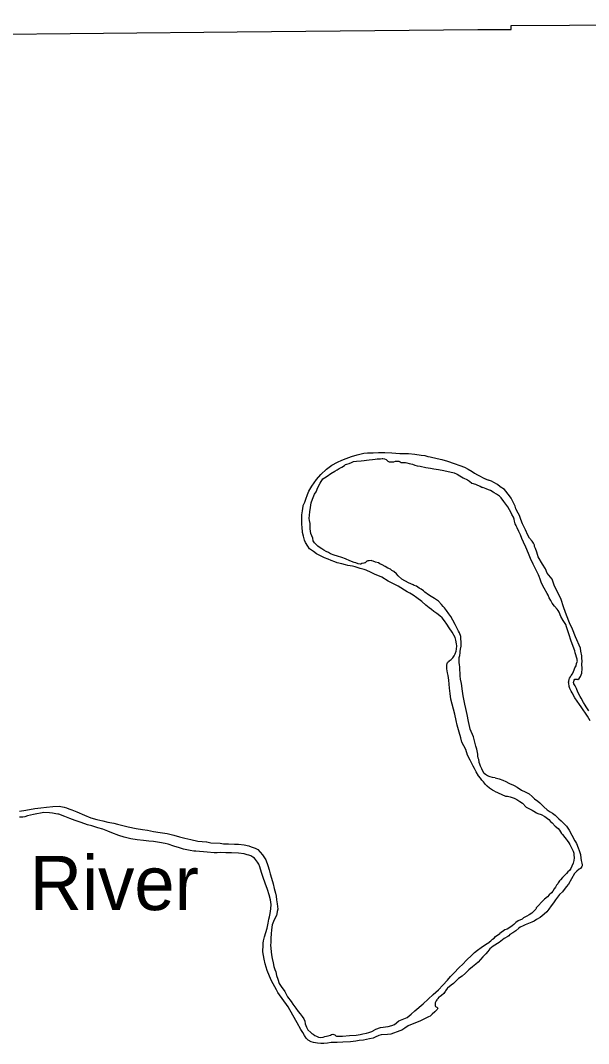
# Model space of a CAD drawing. Extents: x -83719 to 153526, y -11835 to 11446.
# Drawn here: x 14269.8 to 14454.2, y -1525.2 to -1193.1 of the extents above; entities that cross this region are included whole.
import ezdxf

# ---------------------------------------------------------------- set-up
doc = ezdxf.new("R2010")
doc.units = 0
doc.layers.add('Level 2', color=7, linetype='Continuous')
doc.layers.add('Level 9', color=7, linetype='Continuous')

msp = doc.modelspace()

# ---------------------------------------------------------------- linework, layer by layer
at = {"layer": 'Level 2'}
for points in [[(13802.67, -1198.47), (13812.51, -1198.12), (13816.25, -1198.16), (13898.86, -1197.28), (13902.86, -1197.19), (13991.33, -1196.11), (14078.01, -1195.34), (14164.64, -1196.11), (14253.32, -1197.6), (14340.23, -1196.74), (14418.31, -1196.02)], [(13802.67, -1198.47), (13812.51, -1198.12), (13816.25, -1198.16), (13898.86, -1197.28), (13902.86, -1197.19), (13991.33, -1196.11), (14078.01, -1195.34), (14164.64, -1196.11), (14253.32, -1197.6), (14340.23, -1196.74), (14418.31, -1196.02)], [(14418.31, -1196.02), (14429.09, -1195.98), (14429.11, -1194.68), (14504.93, -1194.3), (14506.39, -1194.11), (14589.66, -1193.49), (14591.59, -1193.47), (14647.13, -1193.09)], [(14418.31, -1196.02), (14429.09, -1195.98), (14429.11, -1194.68), (14504.93, -1194.3), (14506.39, -1194.11), (14589.66, -1193.49), (14591.59, -1193.47), (14646.34, -1193.09)]]:
    msp.add_lwpolyline(points, dxfattribs=at)
at = {"layer": 'Level 9'}
for points in [[(14361.61, -1350.73), (14361.64, -1350.53), (14362.12, -1349.48), (14362.46, -1348.54), (14362.96, -1346.96), (14363.47, -1345.85), (14364.4, -1344.29), (14365.91, -1342.15), (14367.28, -1340.49), (14369.2, -1338.78), (14370.94, -1337.5), (14372.71, -1336.46), (14374.2, -1335.86), (14375.59, -1335.3), (14377.3, -1334.62), (14379.15, -1334.05), (14381.34, -1333.6), (14382.47, -1333.48), (14384.27, -1333.4), (14386.1, -1333.39), (14388.13, -1333.35), (14390.36, -1333.47), (14392.97, -1333.71), (14394.33, -1333.65), (14395.79, -1333.61), (14397.83, -1333.87), (14399.9, -1334.19), (14401.04, -1334.33), (14402.01, -1334.61), (14402.78, -1334.79), (14405.09, -1335.28), (14406.59, -1335.64), (14408.4, -1336.11), (14410.62, -1336.96), (14412.43, -1337.55), (14413.98, -1338.12), (14415.16, -1338.76), (14416.5, -1339.53), (14417.21, -1340.02), (14418.16, -1340.56), (14419.1, -1341.04), (14419.85, -1341.49), (14420.62, -1341.88), (14420.79, -1341.94), (14420.99, -1342.04), (14421.76, -1342.32)], [(14378.7, -1369.17), (14378.1, -1369.02), (14376.76, -1368.52), (14375.31, -1367.91), (14374.1, -1367.44), (14372.73, -1367), (14371.66, -1366.69), (14370.45, -1366.19), (14369.87, -1365.83), (14369.03, -1365.45), (14368.36, -1365.06), (14367.61, -1364.65), (14367.07, -1364.26), (14366.36, -1363.71), (14365.78, -1363.22), (14365.31, -1362.69), (14364.82, -1361.97), (14364.77, -1361.17), (14364.42, -1360.44), (14364.07, -1359.58), (14363.87, -1358.12), (14363.85, -1357.12), (14363.83, -1356.38), (14363.68, -1355.39), (14363.6, -1354.72), (14363.67, -1353.65), (14363.78, -1352.55), (14363.95, -1351.24), (14364.22, -1349.67), (14364.59, -1348.52), (14365.32, -1346.87), (14365.77, -1346.09), (14366.4, -1344.71), (14367.14, -1343.33), (14368.01, -1341.94), (14368.53, -1341.53), (14369.35, -1341.04), (14370.6, -1340.18), (14371.88, -1339.45), (14372.64, -1338.93), (14373.33, -1338.58), (14374.12, -1338.13), (14375, -1337.51), (14375.33, -1337.2), (14375.73, -1337.16), (14376.49, -1336.95), (14377.25, -1336.59), (14377.94, -1336.25), (14378.9, -1336.16), (14380.37, -1336.09), (14381.39, -1335.97), (14382.12, -1335.85), (14383.05, -1335.7), (14384.12, -1335.64), (14385.01, -1335.52), (14385.65, -1335.44), (14386.18, -1335.43), (14386.71, -1335.38), (14387.27, -1335.3), (14387.51, -1335.3), (14388.01, -1335.39), (14388.51, -1335.58), (14388.51, -1335.61), (14388.85, -1335.94), (14389.06, -1336.13), (14389.46, -1336.36), (14390.06, -1336.41), (14390.4, -1336.4), (14390.99, -1336.32), (14391.56, -1336.18), (14392.09, -1336.1), (14392.69, -1336.12), (14393.09, -1336.41), (14393.36, -1336.54), (14393.9, -1336.63), (14394.3, -1336.62), (14394.86, -1336.61), (14395.2, -1336.66), (14396, -1336.91), (14397.04, -1337.12), (14397.84, -1337.47), (14398.58, -1337.66), (14399.62, -1337.77), (14401.46, -1338.23), (14402.96, -1338.4), (14404, -1338.61), (14405.47, -1338.84), (14407.24, -1339.14), (14410.59, -1339.96), (14411.53, -1340.34), (14412.44, -1340.89), (14413.55, -1341.57), (14414.97, -1342.24), (14415.61, -1342.69), (14416.39, -1343.24), (14417.53, -1343.65), (14418.23, -1343.93), (14419.01, -1344.22), (14419.61, -1344.54), (14419.86, -1344.68)], [(14425.35, -1347.51), (14424.31, -1346.81), (14423.64, -1346.43), (14423.24, -1346.19), (14422.42, -1345.65), (14421.7, -1345.48), (14421.01, -1345.18), (14419.86, -1344.68)], [(14426.93, -1345.37), (14425.58, -1344.49), (14424.62, -1343.74), (14423.46, -1343.05), (14422.75, -1342.65), (14421.76, -1342.32)], [(14438.85, -1375.39), (14438.53, -1374.49), (14438.19, -1373.63), (14438.01, -1373.1), (14437.6, -1372.2), (14437.06, -1371.28), (14436.23, -1369.55), (14435.41, -1367.8), (14434.68, -1366.08), (14433.92, -1364.12), (14433.07, -1362.43), (14432.58, -1361.27), (14432.1, -1360.08), (14431.65, -1359.02), (14431.03, -1357.79), (14430.72, -1357.13), (14430.69, -1357.03), (14430.45, -1356.5), (14430.24, -1355.6), (14430.06, -1355.01), (14429.82, -1354.34), (14429.37, -1353.48), (14428.96, -1352.69), (14428.59, -1351.96), (14428.04, -1350.97), (14427.43, -1350.08), (14426.78, -1349.22), (14425.87, -1348.06), (14425.35, -1347.51)], [(14454.34, -1417.18), (14453.49, -1415.89), (14453.15, -1415.36), (14452.6, -1414.5), (14451.78, -1413.11), (14451.48, -1412.58), (14450.72, -1411.19), (14450.3, -1409.93), (14449.86, -1409.04), (14449.48, -1408.41), (14449.41, -1408.21), (14449.38, -1408.08), (14449.44, -1407.58), (14449.6, -1407.21), (14449.73, -1406.91), (14449.86, -1406.87), (14450.43, -1406.96), (14450.73, -1406.99), (14451.15, -1406.69), (14451.64, -1406.04), (14452.02, -1404.94), (14452.1, -1403.5), (14452.05, -1402.1), (14452.1, -1401.07), (14452.05, -1400.07), (14452.01, -1399.37), (14451.72, -1397.87), (14451.64, -1396.84), (14449.95, -1393.23), (14449.05, -1390.74), (14448.05, -1388.62), (14447.05, -1386.17), (14446.25, -1383.81), (14445.24, -1380.73), (14444.08, -1378.51), (14443.08, -1376.39), (14442.39, -1374.5), (14441.85, -1373.77), (14440.83, -1372.52), (14440.24, -1371.06), (14439.29, -1369.54), (14437.92, -1367.16), (14437.4, -1365.74), (14437.05, -1364.54), (14436.71, -1363.85), (14436.67, -1363.41), (14436.33, -1362.75), (14435.95, -1362.09), (14435.11, -1361.1), (14434.56, -1360.14), (14433.74, -1358.49), (14432.81, -1356.53), (14432.29, -1355.14), (14431.77, -1353.78), (14431.39, -1352.99), (14430.67, -1351.59), (14430.4, -1350.77), (14429.71, -1349.44), (14429.37, -1348.55), (14429.13, -1348.12), (14428.58, -1347.42), (14428.18, -1346.9), (14427.4, -1345.94), (14426.93, -1345.37)], [(14423.67, -1443.25), (14423, -1442.99), (14422.09, -1442.35), (14421.27, -1441.63), (14420.73, -1441.07), (14420.18, -1440.29), (14419.63, -1439.7), (14419.12, -1439.04), (14418.5, -1438.25), (14417.71, -1437.04), (14417.18, -1435.91), (14416.8, -1435.19), (14416.21, -1434.07), (14415.76, -1433.17), (14414.96, -1431.56), (14414.42, -1429.77), (14413.13, -1427.32), (14412.73, -1425.93), (14412.19, -1424.07), (14411.54, -1421.82), (14411.24, -1420.32), (14410.83, -1418.26), (14410.36, -1416.64), (14409.56, -1413.45), (14409.28, -1411.52), (14409.14, -1409.86), (14408.92, -1407.19), (14408.8, -1406.49), (14408.62, -1405.73), (14408.47, -1404.9), (14408.27, -1403.6), (14408.26, -1402.87), (14408.28, -1402.4), (14408.33, -1401.86), (14408.46, -1401.53), (14408.69, -1401.25), (14408.95, -1401.05), (14409.01, -1400.98), (14409.6, -1400.5), (14410.19, -1399.99), (14410.64, -1399.34), (14410.89, -1398.7), (14411.21, -1397.79), (14411.39, -1397.19), (14411.5, -1396.15), (14411.39, -1395.42), (14411.13, -1394.26), (14410.88, -1393.39), (14410.01, -1391.71), (14408.97, -1390.23), (14408.25, -1389.05), (14407.49, -1387.96), (14406.71, -1387.05), (14405.93, -1386.36), (14405.01, -1385.65), (14404.06, -1384.97), (14403.28, -1384.32), (14402.5, -1383.77), (14401.42, -1382.86), (14400.09, -1381.72), (14398.44, -1380.52), (14397.32, -1379.64), (14396.24, -1379.03), (14395.33, -1378.52), (14392.42, -1376.71), (14391.35, -1376.14), (14389.22, -1375.12), (14387.13, -1373.79), (14384.71, -1372.78), (14383.67, -1372.3), (14382.09, -1371.54), (14381.38, -1371.28), (14380.95, -1371.23), (14380.14, -1371.04), (14379.41, -1370.79), (14378.43, -1370.45), (14377.6, -1370.27), (14376.89, -1370.18), (14376.09, -1370), (14375.32, -1369.82), (14374.15, -1369.51), (14372.61, -1369.11), (14371.9, -1368.86), (14370.66, -1368.42), (14369.69, -1368), (14368.48, -1367.53), (14367.4, -1367.02), (14365.95, -1366.25), (14364.9, -1365.51), (14363.68, -1364.6), (14363.07, -1363.75), (14362.41, -1362.56), (14362.02, -1361.77), (14361.7, -1360.54), (14361.43, -1359.28), (14361.23, -1357.48), (14361.18, -1356.84), (14361.15, -1355.61), (14361.21, -1353.57), (14361.34, -1352.27), (14361.61, -1350.73)], [(14423.88, -1438.97), (14423.08, -1438.85), (14422.24, -1438.57), (14421.4, -1438.26), (14420.82, -1437.9), (14420.35, -1437.54), (14420.35, -1437.51), (14419.93, -1436.79), (14419.55, -1435.99), (14419.16, -1435.17), (14418.95, -1434.51), (14418.77, -1433.94), (14418.7, -1433.78), (14418.58, -1432.98), (14418.44, -1432.58), (14418.33, -1431.85), (14418.24, -1431.22), (14417.94, -1429.65), (14417.69, -1428.66), (14416.85, -1425.61), (14415.8, -1423.16), (14415.72, -1422.56), (14415.25, -1420.7), (14414.86, -1418.37), (14414.42, -1416.41), (14414.05, -1415.02), (14413.56, -1412.36), (14413.33, -1410.86), (14412.94, -1408.3), (14412.71, -1406.97), (14412.55, -1405.81), (14412.42, -1403.01), (14412.34, -1402.14), (14412.26, -1401.58), (14412.18, -1400.88), (14412.25, -1399.87), (14412.41, -1399.27), (14412.52, -1398.33), (14412.58, -1397.96), (14412.69, -1397.19), (14412.84, -1396.16), (14412.92, -1395.32), (14412.91, -1394.95), (14412.81, -1393.69), (14412.73, -1393.09), (14412.38, -1391.93), (14412.06, -1391.33), (14411.47, -1390.24), (14410.95, -1389.22), (14410.19, -1387.77), (14409.53, -1386.55), (14408.91, -1385.73), (14408.15, -1384.61), (14407.43, -1383.79), (14407.09, -1383.3), (14406.48, -1382.71), (14405.55, -1381.63), (14404.27, -1380.76), (14403.12, -1380.08), (14402.28, -1379.5), (14401.13, -1378.66), (14400.62, -1378.27), (14399.91, -1377.75), (14399.3, -1377.4), (14398.35, -1376.75), (14397.61, -1376.47), (14397.31, -1376.27), (14395.83, -1375.7), (14393.57, -1374.49), (14392.48, -1373.37), (14391.9, -1372.72), (14390.99, -1372.01), (14390.41, -1371.62), (14389.91, -1371.26), (14389.1, -1370.85), (14388.19, -1370.37), (14387.21, -1369.85), (14386.53, -1369.43), (14386.06, -1369.18), (14385.09, -1368.9), (14384.32, -1368.62), (14383.88, -1368.46), (14383.68, -1368.4), (14382.98, -1368.51), (14382.85, -1368.48), (14382.58, -1368.49), (14382.39, -1368.56), (14382.09, -1368.73), (14382.06, -1368.8), (14381.93, -1369), (14381.83, -1369.04), (14381.7, -1369.14), (14381.63, -1369.14), (14381.3, -1369.25), (14380.8, -1369.33), (14380.57, -1369.4), (14380.34, -1369.54), (14380.11, -1369.64), (14380.05, -1369.64), (14379.48, -1369.46), (14378.7, -1369.17)], [(14454.79, -1420.44), (14453.83, -1418.88), (14451.79, -1415.91), (14451.31, -1415.19), (14450.5, -1414.03), (14449.82, -1412.94), (14448.9, -1411.39), (14448.62, -1410.79), (14448.11, -1409.9), (14447.9, -1409.33), (14447.79, -1408.2), (14447.75, -1407.9), (14447.78, -1407.57), (14447.9, -1407.07), (14448.06, -1406.63), (14448.39, -1406.13), (14448.61, -1405.76), (14449, -1405.18), (14449.36, -1404.44), (14449.58, -1403.84), (14449.8, -1403.2), (14450.19, -1402.6), (14450.35, -1401.86), (14450.6, -1401.06), (14450.57, -1400.82), (14450.53, -1400.39), (14449.93, -1398.4), (14449.72, -1397.67), (14448.61, -1394.58), (14447.84, -1392.23), (14447.08, -1389.97), (14446.8, -1389.21), (14445.98, -1387.92), (14445.26, -1386.56), (14444.74, -1385.17), (14444.4, -1384.67), (14444.06, -1384.15), (14443.15, -1383.19), (14442.44, -1382.2), (14442.03, -1381.41), (14441.45, -1380.55), (14441.07, -1379.62), (14440.8, -1379.09), (14439.81, -1377.37), (14439.19, -1376.15), (14438.85, -1375.39)], [(14423.88, -1438.97), (14425.18, -1439.22), (14426.45, -1439.7), (14427.39, -1440.18), (14428.36, -1440.64), (14428.76, -1440.9), (14429.63, -1441.25), (14430.04, -1441.48), (14431.01, -1442), (14432.49, -1442.91), (14433.69, -1443.49), (14434.9, -1444.17), (14435.94, -1445.03), (14436.72, -1445.75), (14437.79, -1446.57), (14438.36, -1447.02), (14439.71, -1448.34), (14440.76, -1449.39), (14441.73, -1449.94), (14442.47, -1450.37), (14442.57, -1450.43), (14443.35, -1451.12), (14444.56, -1452.24), (14445.37, -1452.92), (14446.15, -1453.78), (14447.02, -1454.63), (14447.97, -1455.92), (14448.83, -1457.58), (14449.82, -1459.43), (14450.03, -1459.73), (14450.3, -1460.29), (14450.85, -1461.68), (14451.23, -1462.58), (14451.62, -1463.8), (14451.77, -1465), (14451.88, -1465.8), (14452.06, -1466.63), (14452.1, -1467.2), (14452.11, -1467.53), (14452.01, -1467.77), (14451.81, -1468.1), (14451.62, -1468.37), (14451.22, -1468.61), (14450.4, -1469.22), (14449.68, -1469.97), (14448.71, -1471.72), (14447.77, -1473.47), (14446.99, -1474.34), (14445.72, -1475.93), (14444.8, -1476.84), (14443.49, -1478.53), (14443.04, -1479.2), (14442.49, -1479.98), (14442.1, -1480.52), (14441.28, -1481.56), (14440.63, -1482.44), (14439.87, -1483.19), (14438.56, -1484.31), (14437.28, -1484.99), (14436.52, -1485.5), (14435.79, -1485.81), (14433.64, -1486.65), (14432.95, -1486.96), (14432.06, -1487.47), (14431.6, -1487.74), (14430.58, -1488.63), (14429.69, -1489.31), (14428.71, -1489.82), (14428.38, -1490.22), (14427.98, -1490.43), (14426.8, -1491.08), (14425.2, -1492.45)], [(14423.67, -1443.25), (14427.26, -1444.85), (14427.93, -1444.91), (14428.83, -1445.13), (14430.03, -1445.51), (14431, -1446), (14431.27, -1446.2), (14431.91, -1446.65), (14432.82, -1447.17), (14433.96, -1448.42), (14435.24, -1449.11), (14435.87, -1449.43), (14436.48, -1449.82), (14437.28, -1450.31), (14437.79, -1450.54), (14438.82, -1450.89), (14440.03, -1451.47), (14441.31, -1452.45), (14441.91, -1453.14), (14442.45, -1453.6), (14443.4, -1454.69), (14444.31, -1455.41), (14444.78, -1455.93), (14445.4, -1456.99), (14445.74, -1457.39), (14446.51, -1458.34), (14446.99, -1458.9), (14447.29, -1459.33), (14447.87, -1460.02), (14448.18, -1460.59), (14448.69, -1461.68), (14449.21, -1462.77), (14449.42, -1463.44), (14449.43, -1463.97), (14449.51, -1464.9), (14449.48, -1465.74), (14449.23, -1466.61), (14448.75, -1467.61), (14448.46, -1468.39), (14448.07, -1468.99), (14447.55, -1469.47), (14447.12, -1470.01), (14446.24, -1470.92), (14445.75, -1471.33), (14445.13, -1472.07), (14444.77, -1472.41), (14444.31, -1473.05), (14444.21, -1473.32), (14443.79, -1473.76), (14443.53, -1474.43), (14443.11, -1475.03), (14442.62, -1475.74), (14442.23, -1476.25), (14441.48, -1476.89), (14440.85, -1477.54), (14439.93, -1478.32), (14438.95, -1479.36), (14437.94, -1480.41), (14437.25, -1481.16), (14437.19, -1481.32), (14437.06, -1481.56), (14436.47, -1482.2), (14435.78, -1482.85), (14434.96, -1483.42), (14434.23, -1483.87), (14433.14, -1484.39), (14432.65, -1484.86), (14431.4, -1485.38), (14430.58, -1485.96), (14429.99, -1486.6), (14429.43, -1487.04), (14428.67, -1487.55), (14427.81, -1488.03), (14427.05, -1488.34), (14425.4, -1489.47)], [(14269.51, -1449.8), (14271.63, -1449.45), (14274.52, -1448.95), (14276.48, -1448.74), (14278.31, -1448.5), (14280.4, -1448.29), (14282.46, -1448.14), (14282.96, -1448.23), (14284.03, -1448.51), (14284.74, -1448.69), (14285.58, -1449.01), (14286.52, -1449.39)], [(14351.1, -1481.44), (14351.17, -1480.07), (14351.12, -1479.33), (14351, -1478.53), (14350.6, -1476.91), (14349.99, -1475.22), (14349.25, -1473.13), (14348.64, -1471.34), (14348.07, -1469.69), (14347.53, -1467.8), (14347.18, -1466.97), (14346.73, -1466.28), (14345.84, -1465.06), (14345.3, -1464.67), (14344.62, -1464.32), (14343.95, -1464.07), (14343.42, -1463.91), (14342.44, -1463.64), (14340.64, -1463.38), (14338.34, -1463.33), (14336.54, -1463.27), (14334.78, -1463.24), (14333.64, -1463.26), (14332.75, -1463.28), (14330.48, -1463.1), (14326.74, -1462.78), (14326.14, -1462.73), (14324.94, -1462.55), (14322.73, -1462.07), (14321.42, -1461.7), (14319.58, -1461.14), (14317.8, -1460.51), (14316.86, -1460.26), (14314.92, -1459.91), (14313.02, -1459.65), (14311.48, -1459.48), (14309.81, -1459.32), (14307.68, -1459.03), (14305.67, -1458.78), (14303.46, -1458.19), (14301.82, -1457.63), (14299.5, -1456.78), (14298.22, -1456.24), (14296.58, -1455.64), (14294.97, -1455.17), (14292.96, -1454.58), (14291.62, -1454.21), (14289.54, -1453.49), (14287.56, -1452.8), (14285.91, -1452.14), (14284.27, -1451.51), (14282.29, -1450.78), (14281.98, -1450.69), (14281.32, -1450.6), (14280.25, -1450.46), (14279.25, -1450.31), (14277.41, -1450.22), (14274.06, -1450.8), (14272.17, -1451.27), (14271.22, -1451.59), (14270.65, -1451.71), (14269.52, -1451.77)], [(14286.52, -1449.39), (14288.16, -1450.02), (14290.62, -1451.06), (14292.67, -1451.92), (14294.58, -1452.51), (14296.55, -1452.9), (14298.23, -1453.37), (14300.2, -1453.62), (14301.37, -1454), (14303.11, -1454.46), (14304.79, -1454.86), (14307.43, -1455.37), (14309.5, -1455.69), (14311.04, -1455.99), (14312.98, -1456.38), (14315.15, -1456.7), (14317.45, -1456.98), (14319.6, -1457.53), (14321.47, -1458.06), (14323.22, -1458.49), (14325.09, -1459.01), (14327.37, -1459.46), (14330.27, -1459.77), (14330.34, -1459.73), (14331.68, -1460.1), (14334.68, -1460.2), (14335.74, -1460.35), (14337.38, -1460.41), (14339.28, -1460.43), (14340.61, -1460.51), (14342.48, -1460.7), (14343.92, -1461.07), (14344.69, -1461.32), (14345.97, -1461.79), (14346.94, -1462.17), (14347.63, -1463.12), (14348.41, -1463.97), (14349.48, -1465.55), (14350.15, -1467.44), (14350.55, -1468.76), (14350.91, -1470.09), (14351.31, -1471.55), (14351.82, -1473.31), (14352.18, -1474.87), (14352.62, -1476.36), (14352.81, -1477.36), (14352.9, -1478.56), (14353.13, -1479.89), (14353.37, -1481.55), (14353.12, -1482.33), (14353.03, -1483.06), (14352.91, -1483.6), (14352.56, -1484.44), (14351.92, -1485.59), (14351.58, -1486.66), (14351.32, -1488.34), (14351.21, -1489.64), (14351.08, -1491.02), (14351.08, -1492.42), (14351, -1493.32), (14351.33, -1496.45), (14351.49, -1497.58), (14351.85, -1498.98), (14352.08, -1500.14), (14352.4, -1501.17), (14352.69, -1501.96), (14352.98, -1503.09), (14353.41, -1504.35), (14353.8, -1505.71), (14354.46, -1506.7), (14355.63, -1508.34), (14356.53, -1510.02), (14357.66, -1511.53), (14358.25, -1512.42), (14359.21, -1513.77), (14360.03, -1514.75), (14360.58, -1515.54), (14361.27, -1516.46), (14361.78, -1517.21), (14362.13, -1517.97), (14362.25, -1518.84), (14362.71, -1519.93), (14363.09, -1520.72), (14364.08, -1521.67), (14364.45, -1521.99), (14364.82, -1522.12), (14365.43, -1522.54), (14365.97, -1522.8), (14366.61, -1523.08), (14367.18, -1523.27), (14368.11, -1523.15), (14368.64, -1522.94), (14369.66, -1522.71), (14370.46, -1522.46), (14370.82, -1522.29), (14371.22, -1522.15), (14371.89, -1522.36), (14372.19, -1522.66), (14372.43, -1522.82), (14373.03, -1522.81), (14374.23, -1522.81)], [(14425.2, -1492.45), (14423.3, -1493.62), (14422.22, -1494.51), (14421.53, -1495.3), (14420.85, -1496.11), (14419.91, -1497.07), (14418.38, -1498.77), (14417.67, -1499.49), (14416.55, -1500.28), (14415.37, -1501.31), (14414.3, -1502.33), (14413.22, -1503.29), (14412.01, -1504.09), (14411.23, -1504.87), (14410.35, -1505.72), (14409.66, -1506.21), (14408.48, -1507.2), (14408.38, -1507.3), (14407.8, -1508.08), (14407.74, -1508.32), (14407.29, -1508.96), (14407.25, -1509), (14406.5, -1509.58), (14406.04, -1509.89), (14405.68, -1510.17), (14405.36, -1510.54), (14405.2, -1510.78), (14405.03, -1510.98), (14404.74, -1511.36), (14404.61, -1511.59), (14404.49, -1511.96), (14404.43, -1512.2), (14404.43, -1512.43), (14404.41, -1512.7), (14404.45, -1512.97), (14404.52, -1513.16), (14404.79, -1513.29), (14405.02, -1513.42), (14405.26, -1513.75), (14405.2, -1513.98), (14405.1, -1514.15), (14404.78, -1514.49), (14404.29, -1514.94), (14403.51, -1515.69), (14402.86, -1516.34), (14402.3, -1516.58), (14399.63, -1517.88), (14395.7, -1519.47), (14394.58, -1520.23), (14393.63, -1520.88), (14392.94, -1521.13), (14390.03, -1522.2), (14388.97, -1522.32), (14386.94, -1522.43), (14386.18, -1522.55), (14385.02, -1523.11), (14384.33, -1523.49), (14383.14, -1523.72), (14382.11, -1523.84), (14381.22, -1524.06), (14379.79, -1524.26), (14378.69, -1524.45), (14376.93, -1524.62), (14374.47, -1524.74), (14372.68, -1524.82), (14370.65, -1524.86), (14369.45, -1525.06), (14368.29, -1525.18), (14367.32, -1525.2), (14366.22, -1525.09), (14364.92, -1524.89), (14364.18, -1524.67), (14363.24, -1524.12), (14362.59, -1523.5), (14362.07, -1522.55), (14361.48, -1521.59), (14360.83, -1520.61), (14359.65, -1518.5), (14358.23, -1515.99), (14356.74, -1513.32), (14353.4, -1508.65), (14352.92, -1507.76), (14352.36, -1506.84), (14351.35, -1504.89), (14350.62, -1503.38), (14349.88, -1501.46), (14349.26, -1499.3), (14348.96, -1497.77), (14348.55, -1495.41), (14348.47, -1494.94), (14348.57, -1493.67), (14348.65, -1492.6), (14348.77, -1491.9), (14349.07, -1490.56), (14349.51, -1489.18), (14349.87, -1487.8), (14350.24, -1486.13), (14350.47, -1484.82), (14350.62, -1484.12), (14350.87, -1482.98), (14351.1, -1481.44)], [(14374.23, -1522.81), (14374.4, -1522.81), (14376.59, -1522.63), (14378.82, -1522.51), (14380.14, -1522.25), (14380.94, -1522.1), (14382.13, -1521.8), (14382.89, -1521.59), (14383.59, -1521.4), (14383.89, -1521.3), (14384.31, -1521.09), (14384.38, -1520.99), (14385.2, -1520.53), (14386.65, -1520.03), (14389.14, -1519.65), (14390.37, -1519.32), (14391.23, -1519.03), (14392.6, -1517.83), (14394.25, -1517.2), (14395.37, -1516.7), (14396.68, -1515.64), (14397.89, -1514.55), (14400.6, -1512.35), (14402.17, -1510.81), (14403.76, -1509.31), (14405.5, -1507.77), (14406.96, -1506.3), (14408.46, -1504.6), (14409.43, -1503.41), (14410.37, -1502.49), (14412.29, -1500.44), (14413.27, -1499.55), (14414.77, -1498.02), (14416.24, -1496.62), (14417.21, -1495.63), (14418.23, -1494.9), (14419.38, -1494.08), (14420.43, -1493.32), (14421.28, -1492.73), (14421.51, -1492.59), (14422.56, -1491.87), (14423.05, -1491.36), (14423.54, -1490.98), (14424.06, -1490.5), (14425.4, -1489.47)]]:
    msp.add_lwpolyline(points, dxfattribs=at)

# ---------------------------------------------------------------- texts
msp.add_text('River', height=17.6, dxfattribs=at).set_placement((14272.82, -1481.89))

doc.saveas('drawing.dxf')
